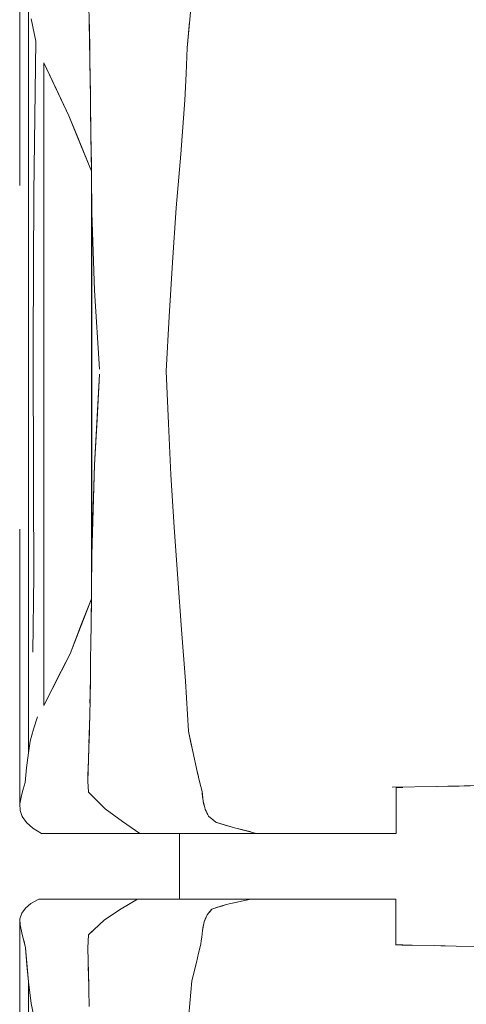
# Model space of a CAD drawing. Header units: millimetres. Extents: x 2 to 902, y -447 to 199.
# Tile 930 of 1056: x 60.923 to 61.467, y 158.229 to 159.429. Entities that reach past the tile are written whole.
import ezdxf

# ---------------------------------------------------------------- set-up
doc = ezdxf.new("R2010")
doc.units = ezdxf.units.MM
doc.header["$MEASUREMENT"] = 0
doc.layers.add('IFC-Elemento de mobília-Contorno', color=152, linetype='Continuous', lineweight=5)

msp = doc.modelspace()

# ---------------------------------------------------------------- linework, layer by layer
at = {"layer": 'IFC-Elemento de mobília-Contorno', "color": 7, "lineweight": 5}
for p, q in [((60.9233, 159.2271), (60.9235, 159.5334)), ((60.9339, 159.1757), (60.9339, 159.4563)), ((61.1275, 159.3949), (61.133, 159.4578)), ((61.0076, 159.4467), (61.0081, 159.4263)), ((60.9372, 159.4301), (60.9428, 159.4029)), ((61.0081, 159.4263), (61.0088, 159.3802)), ((61.0081, 159.4244), (61.0082, 159.4226)), ((61.0082, 159.4226), (61.0087, 159.3892)), ((61.1275, 159.3949), (61.1302, 159.4264)), ((60.9405, 159.2182), (60.9428, 159.4029)), ((61.126, 159.3629), (61.1275, 159.3949)), ((60.9527, 158.5934), (60.9527, 159.3764)), ((60.9527, 159.3764), (60.9833, 159.3119)), ((60.9527, 159.3764), (60.968, 159.3441)), ((61.0088, 159.3802), (61.0094, 159.3385)), ((61.0089, 159.3784), (61.0089, 159.3777)), ((61.0089, 159.3777), (61.0095, 159.3338)), ((61.1245, 159.3309), (61.126, 159.3629)), ((60.9339, 159.0947), (60.9339, 159.3357)), ((60.968, 159.3441), (60.9833, 159.3119)), ((61.0094, 159.3385), (61.0097, 159.3159)), ((61.0095, 159.3338), (61.0101, 159.2876)), ((61.1194, 159.2651), (61.1245, 159.3309)), ((60.9833, 159.3119), (61.0106, 159.2446)), ((60.9833, 159.3119), (60.9974, 159.2771)), ((60.9833, 159.3119), (60.9903, 159.2945)), ((61.0097, 159.3159), (61.01, 159.2932)), ((60.9903, 159.2945), (61.0106, 159.2446)), ((61.01, 159.2932), (61.0106, 159.2446)), ((61.01, 159.2932), (61.0101, 159.2821)), ((61.0101, 159.2876), (61.0106, 159.2446)), ((60.9974, 159.2771), (61.0106, 159.2446)), ((61.0102, 159.279), (61.0106, 159.2446)), ((61.1141, 159.1996), (61.1194, 159.2651)), ((61.0106, 159.2446), (61.0107, 159.2405)), ((61.0106, 159.2446), (61.0106, 159.2446)), ((61.0106, 158.7233), (61.0106, 159.2446)), ((61.0107, 159.2405), (61.0112, 159.1942)), ((60.9399, 159.0338), (60.9405, 159.2182)), ((61.0112, 159.1942), (61.0143, 159.0991)), ((61.0112, 158.7768), (61.0112, 159.1942)), ((61.1094, 159.1331), (61.1141, 159.1996)), ((60.9339, 158.8557), (60.9339, 159.1757)), ((61.1055, 159.0675), (61.1094, 159.1331)), ((61.0143, 159.0991), (61.0205, 159.0033)), ((61.1019, 159.0007), (61.1055, 159.0675)), ((60.9399, 159.0338), (60.9403, 158.8579)), ((61.1019, 159.0007), (61.1046, 158.9371)), ((61.0146, 158.8867), (61.0205, 158.9971)), ((61.0175, 158.9419), (61.0205, 158.9971)), ((60.9339, 158.7766), (60.9339, 158.9742)), ((61.0146, 158.8867), (61.0175, 158.9419)), ((61.1046, 158.9371), (61.1075, 158.8742)), ((61.0112, 158.7768), (61.0146, 158.8867)), ((61.0126, 158.8222), (61.0146, 158.8867)), ((61.0129, 158.8318), (61.0146, 158.8867)), ((61.1075, 158.8742), (61.1114, 158.8106)), ((60.9339, 158.5356), (60.9339, 158.8557)), ((60.9403, 158.8579), (60.9404, 158.7515)), ((61.0112, 158.7768), (61.0129, 158.8318)), ((61.0112, 158.7768), (61.0126, 158.8222)), ((60.9233, 158.808), (60.9235, 158.4734)), ((61.1114, 158.8106), (61.1158, 158.7477)), ((61.0108, 158.734), (61.0112, 158.7768)), ((60.9395, 158.6581), (60.9404, 158.7515)), ((61.1158, 158.7477), (61.1206, 158.686)), ((61.0102, 158.69), (61.0108, 158.734)), ((60.9846, 158.6562), (61.0106, 158.7233)), ((60.9917, 158.6745), (61.0106, 158.7233)), ((60.9988, 158.6928), (61.0106, 158.7233)), ((61.0102, 158.6913), (61.0106, 158.7233)), ((60.9846, 158.6562), (60.9988, 158.6928)), ((61.01, 158.6708), (61.0102, 158.6913)), ((61.01, 158.6712), (61.0102, 158.69)), ((61.1206, 158.686), (61.1251, 158.6231)), ((60.9846, 158.6562), (60.9917, 158.6745)), ((61.0097, 158.6472), (61.01, 158.6708)), ((61.0097, 158.6478), (61.01, 158.6703)), ((60.9527, 158.5934), (60.9846, 158.6562)), ((60.9686, 158.6248), (60.9846, 158.6562)), ((61.0094, 158.6237), (61.0097, 158.6472)), ((61.0096, 158.6391), (61.0097, 158.6478)), ((60.9527, 158.5934), (60.9686, 158.6248)), ((61.009, 158.6019), (61.0094, 158.6237)), ((61.0091, 158.6061), (61.0093, 158.6184)), ((61.1251, 158.6231), (61.1289, 158.5619)), ((61.0089, 158.596), (61.0091, 158.6061)), ((61.0086, 158.5801), (61.009, 158.6019)), ((61.008, 158.5579), (61.0086, 158.5801)), ((60.94, 158.5644), (60.945, 158.5793)), ((61.0083, 158.5649), (61.0085, 158.5749)), ((60.9362, 158.5498), (60.94, 158.5644)), ((61.0074, 158.5356), (61.008, 158.5579)), ((61.0077, 158.5478), (61.0083, 158.5649)), ((61.0078, 158.5482), (61.0083, 158.5649)), ((61.1289, 158.5619), (61.1342, 158.5373)), ((61.1289, 158.5619), (61.1315, 158.5496)), ((60.9339, 158.5356), (60.9362, 158.5498)), ((61.1315, 158.5496), (61.1342, 158.5373)), ((60.9318, 158.5174), (60.9339, 158.5356)), ((61.0071, 158.5271), (61.0073, 158.5352)), ((61.0071, 158.5271), (61.0073, 158.5352)), ((61.0073, 158.5336), (61.0074, 158.5356)), ((61.1342, 158.5373), (61.1395, 158.5127)), ((61.0062, 158.5012), (61.0071, 158.5271)), ((61.0062, 158.5037), (61.0069, 158.5219)), ((60.9298, 158.4993), (60.9318, 158.5174)), ((61.1395, 158.5127), (61.1424, 158.5006)), ((61.1395, 158.5127), (61.141, 158.5066)), ((60.9277, 158.4914), (60.9298, 158.4993)), ((61.0062, 158.5037), (61.0063, 158.5032)), ((61.0062, 158.5012), (61.0073, 158.4878)), ((61.1424, 158.5006), (61.1439, 158.4945)), ((61.4587, 158.4951), (61.4857, 158.4956)), ((61.4649, 158.4952), (61.4906, 158.4958)), ((60.9235, 158.4734), (60.9256, 158.4836)), ((60.9256, 158.4836), (60.9277, 158.4914)), ((61.0073, 158.4878), (61.0174, 158.4776)), ((61.1439, 158.4945), (61.1454, 158.4885)), ((61.1454, 158.4885), (61.1467, 158.4765)), ((61.1454, 158.4885), (61.146, 158.4825)), ((61.1454, 158.4885), (61.1457, 158.4855)), ((61.1454, 158.4885), (61.1464, 158.4795)), ((61.1457, 158.4855), (61.146, 158.4825)), ((61.3769, 158.4938), (61.4317, 158.4946)), ((61.3818, 158.4374), (61.3818, 158.4934)), ((61.3818, 158.4934), (61.3862, 158.4934)), ((61.3862, 158.4934), (61.3901, 158.4934)), ((61.4315, 158.4946), (61.4587, 158.4951)), ((61.4448, 158.4948), (61.4649, 158.4952)), ((60.9235, 158.4734), (60.9238, 158.4652)), ((61.0174, 158.4776), (61.0275, 158.4673)), ((61.146, 158.4825), (61.1464, 158.4795)), ((61.1467, 158.4765), (61.1481, 158.4715)), ((61.1467, 158.4765), (61.1487, 158.469)), ((61.1467, 158.4765), (61.1474, 158.474)), ((61.1474, 158.474), (61.1481, 158.4715)), ((61.1481, 158.4715), (61.1487, 158.469)), ((60.9238, 158.4652), (60.9265, 158.4578)), ((61.0275, 158.4673), (61.0485, 158.4517)), ((61.1487, 158.469), (61.1494, 158.4665)), ((61.1494, 158.4665), (61.1533, 158.4583)), ((61.1494, 158.4665), (61.1504, 158.4645)), ((61.1504, 158.4645), (61.1514, 158.4624)), ((61.1514, 158.4624), (61.1523, 158.4604)), ((60.9265, 158.4578), (60.9315, 158.4507)), ((60.9315, 158.4507), (60.9392, 158.4439)), ((61.0485, 158.4517), (61.0695, 158.4374)), ((61.1533, 158.4583), (61.1622, 158.4511)), ((61.1533, 158.4583), (61.1577, 158.4547)), ((61.1533, 158.4583), (61.1599, 158.4529)), ((61.1577, 158.4547), (61.1599, 158.4529)), ((61.1619, 158.4512), (61.1849, 158.4441)), ((61.1619, 158.4512), (61.1735, 158.4476)), ((61.1622, 158.4511), (61.1792, 158.4459)), ((61.1735, 158.4476), (61.1792, 158.4459)), ((60.9392, 158.4439), (60.9445, 158.4407)), ((60.9445, 158.4407), (60.9498, 158.4374)), ((60.9498, 158.4374), (61.0695, 158.4374)), ((61.0695, 158.4374), (61.2119, 158.4374)), ((61.0695, 158.4374), (61.1519, 158.4374)), ((61.1179, 158.3574), (61.1179, 158.4374)), ((61.1519, 158.4374), (61.2119, 158.4374)), ((61.1849, 158.4441), (61.2119, 158.4374)), ((61.1849, 158.4441), (61.2052, 158.4391)), ((61.1849, 158.4441), (61.1984, 158.4408)), ((61.1849, 158.4441), (61.1917, 158.4424)), ((61.1917, 158.4424), (61.1984, 158.4408)), ((61.1984, 158.4408), (61.2052, 158.4391)), ((61.2119, 158.4374), (61.2158, 158.4374)), ((61.2158, 158.4374), (61.2198, 158.4374)), ((61.2198, 158.4374), (61.2236, 158.4374)), ((61.2236, 158.4374), (61.2275, 158.4374)), ((61.2275, 158.4374), (61.2313, 158.4374)), ((61.2313, 158.4374), (61.2351, 158.4374)), ((61.2351, 158.4374), (61.239, 158.4374)), ((61.239, 158.4374), (61.2429, 158.4374)), ((61.2429, 158.4374), (61.2468, 158.4374)), ((61.2468, 158.4374), (61.2508, 158.4374)), ((61.2508, 158.4374), (61.2549, 158.4374)), ((61.2549, 158.4374), (61.2591, 158.4374)), ((61.2591, 158.4374), (61.2634, 158.4374)), ((61.2634, 158.4374), (61.2678, 158.4374)), ((61.2678, 158.4374), (61.2722, 158.4374)), ((61.2722, 158.4374), (61.2765, 158.4374)), ((61.2765, 158.4374), (61.2808, 158.4374)), ((61.2808, 158.4374), (61.285, 158.4374)), ((61.285, 158.4374), (61.2891, 158.4374)), ((61.2891, 158.4374), (61.293, 158.4374)), ((61.293, 158.4374), (61.2966, 158.4374)), ((61.2966, 158.4374), (61.3001, 158.4374)), ((61.3001, 158.4374), (61.3034, 158.4374)), ((61.3034, 158.4374), (61.3066, 158.4374)), ((61.3066, 158.4374), (61.3099, 158.4374)), ((61.3099, 158.4374), (61.3132, 158.4374)), ((61.3132, 158.4374), (61.3166, 158.4374)), ((61.3166, 158.4374), (61.3202, 158.4374)), ((61.3202, 158.4374), (61.3241, 158.4374)), ((61.3241, 158.4374), (61.3282, 158.4374)), ((61.3282, 158.4374), (61.3326, 158.4374)), ((61.3326, 158.4374), (61.3372, 158.4374)), ((61.3372, 158.4374), (61.3419, 158.4374)), ((61.3419, 158.4374), (61.3468, 158.4374)), ((61.3468, 158.4374), (61.3518, 158.4374)), ((61.3518, 158.4374), (61.3569, 158.4374)), ((61.3569, 158.4374), (61.3621, 158.4374)), ((61.3621, 158.4374), (61.3672, 158.4374)), ((61.3672, 158.4374), (61.3723, 158.4374)), ((61.3723, 158.4374), (61.3772, 158.4374)), ((61.3772, 158.4374), (61.3818, 158.4374)), ((60.9302, 158.3461), (60.937, 158.3518)), ((60.937, 158.3518), (60.9467, 158.3574)), ((60.9467, 158.3574), (61.067, 158.3574)), ((61.0468, 158.3455), (61.067, 158.3574)), ((61.067, 158.3574), (61.205, 158.3574)), ((61.175, 158.3507), (61.205, 158.3574)), ((61.175, 158.3507), (61.1825, 158.3524)), ((61.1825, 158.3524), (61.205, 158.3574)), ((61.1825, 158.3524), (61.19, 158.3541)), ((61.19, 158.3541), (61.205, 158.3574)), ((61.19, 158.3541), (61.1975, 158.3557)), ((61.2016, 158.3574), (61.2076, 158.3574)), ((61.2017, 158.3574), (61.2078, 158.3574)), ((61.205, 158.3574), (61.2089, 158.3574)), ((61.2076, 158.3574), (61.2132, 158.3574)), ((61.2078, 158.3574), (61.2134, 158.3574)), ((61.2089, 158.3574), (61.2129, 158.3574)), ((61.2129, 158.3574), (61.2168, 158.3574)), ((61.2134, 158.3574), (61.2188, 158.3574)), ((61.2168, 158.3574), (61.2207, 158.3574)), ((61.2188, 158.3574), (61.2244, 158.3574)), ((61.2207, 158.3574), (61.2245, 158.3574)), ((61.2244, 158.3574), (61.2302, 158.3574)), ((61.2245, 158.3574), (61.2283, 158.3574)), ((61.2283, 158.3574), (61.2321, 158.3574)), ((61.2302, 158.3574), (61.2361, 158.3574)), ((61.2321, 158.3574), (61.2359, 158.3574)), ((61.2359, 158.3574), (61.2397, 158.3574)), ((61.2361, 158.3574), (61.2422, 158.3574)), ((61.2397, 158.3574), (61.2436, 158.3574)), ((61.2422, 158.3574), (61.2484, 158.3574)), ((61.2436, 158.3574), (61.2475, 158.3574)), ((61.2475, 158.3574), (61.2515, 158.3574)), ((61.2484, 158.3574), (61.2548, 158.3574)), ((61.2515, 158.3574), (61.2556, 158.3574)), ((61.2548, 158.3574), (61.2613, 158.3574)), ((61.2556, 158.3574), (61.2598, 158.3574)), ((61.2598, 158.3574), (61.2641, 158.3574)), ((61.2613, 158.3574), (61.2679, 158.3574)), ((61.2641, 158.3574), (61.2684, 158.3574)), ((61.2679, 158.3574), (61.2747, 158.3574)), ((61.2684, 158.3574), (61.2728, 158.3574)), ((61.2728, 158.3574), (61.2771, 158.3574)), ((61.2747, 158.3574), (61.2816, 158.3574)), ((61.2771, 158.3574), (61.2814, 158.3574)), ((61.2814, 158.3574), (61.2855, 158.3574)), ((61.2816, 158.3574), (61.2886, 158.3574)), ((61.2855, 158.3574), (61.2895, 158.3574)), ((61.2886, 158.3574), (61.2958, 158.3574)), ((61.2895, 158.3574), (61.2934, 158.3574)), ((61.2934, 158.3574), (61.297, 158.3574)), ((61.2958, 158.3574), (61.3031, 158.3574)), ((61.297, 158.3574), (61.3004, 158.3574)), ((61.3004, 158.3574), (61.3037, 158.3574)), ((61.3031, 158.3574), (61.3105, 158.3574)), ((61.3037, 158.3574), (61.3069, 158.3574)), ((61.3069, 158.3574), (61.3101, 158.3574)), ((61.3101, 158.3574), (61.3134, 158.3574)), ((61.3105, 158.3574), (61.318, 158.3574)), ((61.3134, 158.3574), (61.3168, 158.3574)), ((61.3168, 158.3574), (61.3204, 158.3574)), ((61.318, 158.3574), (61.3256, 158.3574)), ((61.3204, 158.3574), (61.3243, 158.3574)), ((61.3243, 158.3574), (61.3284, 158.3574)), ((61.3256, 158.3574), (61.3333, 158.3574)), ((61.3284, 158.3574), (61.3327, 158.3574)), ((61.3327, 158.3574), (61.3372, 158.3574)), ((61.3333, 158.3574), (61.3411, 158.3574)), ((61.3372, 158.3574), (61.342, 158.3574)), ((61.3411, 158.3574), (61.349, 158.3574)), ((61.342, 158.3574), (61.3468, 158.3574)), ((61.3468, 158.3574), (61.3518, 158.3574)), ((61.349, 158.3574), (61.3571, 158.3574)), ((61.3518, 158.3574), (61.3568, 158.3574)), ((61.3568, 158.3574), (61.362, 158.3574)), ((61.3571, 158.3574), (61.3652, 158.3574)), ((61.362, 158.3574), (61.3671, 158.3574)), ((61.3652, 158.3574), (61.3733, 158.3574)), ((61.3671, 158.3574), (61.3721, 158.3574)), ((61.3721, 158.3574), (61.377, 158.3574)), ((61.3733, 158.3574), (61.3816, 158.3574)), ((61.377, 158.3574), (61.3816, 158.3574)), ((61.3816, 158.3013), (61.3816, 158.3574)), ((60.9235, 158.3334), (60.9258, 158.34)), ((60.9258, 158.34), (60.9302, 158.3461)), ((61.0265, 158.3322), (61.0468, 158.3455)), ((61.1515, 158.338), (61.1575, 158.3451)), ((61.1515, 158.338), (61.153, 158.3398)), ((61.153, 158.3398), (61.1575, 158.3451)), ((61.153, 158.3398), (61.1545, 158.3415)), ((61.1545, 158.3415), (61.1575, 158.3451)), ((61.1545, 158.3415), (61.156, 158.3433)), ((61.1575, 158.3451), (61.175, 158.3507)), ((61.1619, 158.3465), (61.175, 158.3507)), ((61.1619, 158.3465), (61.1662, 158.3479)), ((61.1662, 158.3479), (61.175, 158.3507)), ((61.1662, 158.3479), (61.1706, 158.3493)), ((61.1706, 158.3493), (61.175, 158.3507)), ((60.9233, 158.0271), (60.9235, 158.3334)), ((60.9235, 158.3334), (60.9237, 158.326)), ((61.0073, 158.3138), (61.0265, 158.3322)), ((61.1458, 158.3192), (61.148, 158.3298)), ((61.1464, 158.3219), (61.148, 158.3298)), ((61.1475, 158.3272), (61.148, 158.3298)), ((61.148, 158.3298), (61.1515, 158.338)), ((61.148, 158.3298), (61.1498, 158.3339)), ((61.148, 158.3298), (61.1489, 158.3319)), ((61.1498, 158.3339), (61.1515, 158.338)), ((60.9237, 158.326), (60.9261, 158.3163)), ((60.9261, 158.3163), (60.9304, 158.2981)), ((61.0073, 158.3138), (61.0169, 158.323)), ((61.145, 158.3108), (61.1458, 158.3192)), ((61.1454, 158.315), (61.1458, 158.3192)), ((61.1458, 158.3192), (61.1464, 158.3219)), ((61.1464, 158.3219), (61.1469, 158.3245)), ((61.1469, 158.3245), (61.1475, 158.3272)), ((60.9282, 158.3072), (60.9304, 158.2981)), ((61.0062, 158.2981), (61.0068, 158.306)), ((61.0062, 158.2978), (61.0068, 158.3058)), ((61.0068, 158.306), (61.0073, 158.3138)), ((61.0068, 158.3058), (61.0073, 158.3138)), ((61.1441, 158.3024), (61.1445, 158.3066)), ((61.1445, 158.3066), (61.145, 158.3108)), ((61.145, 158.3108), (61.1454, 158.315)), ((60.9304, 158.2981), (60.9339, 158.2563)), ((60.9304, 158.2981), (60.9321, 158.2772)), ((61.0062, 158.2978), (61.0067, 158.2818)), ((61.0062, 158.2978), (61.0071, 158.2658)), ((61.1413, 158.2913), (61.1441, 158.3024)), ((61.3816, 158.3014), (61.386, 158.3014)), ((61.386, 158.3014), (61.39, 158.3014)), ((61.3887, 158.3012), (61.4283, 158.3006)), ((61.3887, 158.3012), (61.4014, 158.301)), ((61.4011, 158.301), (61.4283, 158.3006)), ((61.4283, 158.3006), (61.4549, 158.3001)), ((61.4365, 158.3004), (61.4549, 158.3001)), ((61.4549, 158.3001), (61.4815, 158.2996)), ((61.0066, 158.2846), (61.0067, 158.2826)), ((61.0067, 158.2826), (61.0071, 158.267)), ((61.0067, 158.2818), (61.0069, 158.275)), ((61.133, 158.2578), (61.1385, 158.2801)), ((61.1358, 158.269), (61.1385, 158.2801)), ((61.1385, 158.2801), (61.1413, 158.2913)), ((60.9321, 158.2772), (60.9339, 158.2563)), ((61.0069, 158.273), (61.0071, 158.2658)), ((61.133, 158.2578), (61.1358, 158.269)), ((60.9339, 158.2563), (60.9372, 158.2301)), ((60.9339, 157.9757), (60.9339, 158.2563)), ((61.0071, 158.267), (61.0076, 158.2467)), ((61.0071, 158.2658), (61.0075, 158.2511)), ((61.0071, 158.2658), (61.0074, 158.2535)), ((61.1275, 158.1949), (61.133, 158.2578)), ((61.0076, 158.2467), (61.0081, 158.2263)), ((60.9372, 158.2301), (60.9428, 158.2029))]:
    msp.add_line(p, q, dxfattribs=at)

doc.saveas('drawing.dxf')
